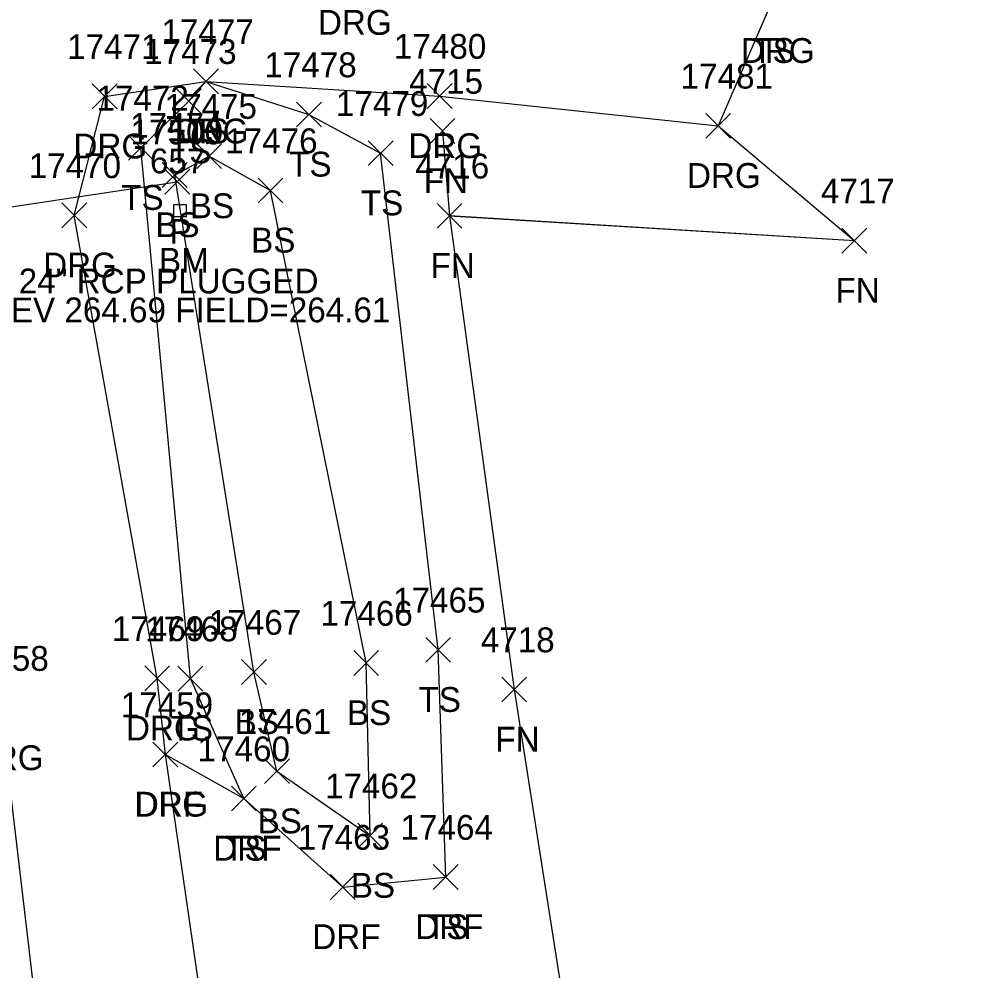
# Model space of a CAD drawing. Extents: x 1439173 to 1457902, y 641926 to 659889.
# Drawn here: x 1445777.1 to 1445854.3, y 657344 to 657420.7 of the extents above; entities that cross this region are included whole.
import ezdxf

# ---------------------------------------------------------------- set-up
doc = ezdxf.new("R2010")
doc.units = 0
for name, color, linetype in [('C_A', 7, 'Continuous'), ('C_C', 7, 'Continuous'), ('C_I', 7, 'Continuous'), ('CPBM', 7, 'Continuous'), ('D_A', 7, 'Continuous'), ('D_C', 7, 'Continuous'), ('D_I', 7, 'Continuous'), ('D_TIC', 7, 'Continuous'), ('DCP', 7, 'Continuous'), ('L_A', 7, 'Continuous'), ('L_I', 7, 'Continuous'), ('L_TIC', 7, 'Continuous'), ('LELB', 7, 'Continuous'), ('LFNC', 7, 'Continuous'), ('LSOGP', 7, 'Continuous'), ('R_A', 7, 'Continuous'), ('R_I', 7, 'Continuous'), ('R_TIC', 7, 'Continuous'), ('RDF', 7, 'Continuous'), ('RDG', 7, 'Continuous')]:
    doc.layers.add(name, color=color, linetype=linetype)

msp = doc.modelspace()

# ---------------------------------------------------------------- linework, layer by layer
at = {"layer": 'CPBM'}
for p, q in [((1445789.53, 657404.768), (1445789.53, 657405.768)), ((1445789.53, 657405.768), (1445790.53, 657405.768)), ((1445790.032, 657405.269), (1445790.032, 657405.269)), ((1445790.032, 657405.269), (1445790.032, 657405.269)), ((1445790.53, 657405.768), (1445790.53, 657404.768)), ((1445790.53, 657404.768), (1445789.53, 657404.768))]:
    msp.add_line(p, q, dxfattribs=at)
at = {"layer": 'D_TIC'}
for points in [[(1445788.821, 657406.598), (1445790.821, 657408.598)], [(1445790.821, 657406.598), (1445788.821, 657408.598)]]:
    msp.add_lwpolyline(points, dxfattribs=at)
at = {"layer": 'DCP'}
msp.add_lwpolyline([(1445756.636, 657402.59), (1445789.821, 657407.598)], dxfattribs=at)
at = {"layer": 'L_TIC'}
for points in [[(1445791.13, 657414.678), (1445793.13, 657416.678)], [(1445793.13, 657414.678), (1445791.13, 657416.678)], [(1445789.749, 657413.079), (1445791.749, 657415.079)], [(1445791.749, 657413.079), (1445789.749, 657415.079)], [(1445799.418, 657412.009), (1445801.418, 657414.009)], [(1445801.418, 657412.009), (1445799.418, 657414.009)], [(1445810.177, 657410.675), (1445812.177, 657412.675)], [(1445812.177, 657410.675), (1445810.177, 657412.675)], [(1445785.9, 657409.327), (1445787.9, 657411.327)], [(1445787.9, 657409.327), (1445785.9, 657411.327)], [(1445791.388, 657408.659), (1445793.388, 657410.659)], [(1445793.388, 657408.659), (1445791.388, 657410.659)], [(1445805.192, 657408.889), (1445807.192, 657410.889)], [(1445807.192, 657408.889), (1445805.192, 657410.889)], [(1445805.192, 657408.889), (1445807.192, 657410.889)], [(1445807.192, 657408.889), (1445805.192, 657410.889)], [(1445788.614, 657407.13), (1445790.614, 657409.13)], [(1445790.614, 657407.13), (1445788.614, 657409.13)], [(1445796.323, 657405.89), (1445798.323, 657407.89)], [(1445798.323, 657405.89), (1445796.323, 657407.89)], [(1445796.323, 657405.89), (1445798.323, 657407.89)], [(1445798.323, 657405.89), (1445796.323, 657407.89)], [(1445810.732, 657403.853), (1445812.732, 657405.853)], [(1445812.732, 657403.853), (1445810.732, 657405.853)], [(1445810.732, 657403.853), (1445812.732, 657405.853)], [(1445812.732, 657403.853), (1445810.732, 657405.853)], [(1445843.328, 657401.849), (1445845.328, 657403.849)], [(1445845.328, 657401.849), (1445843.328, 657403.849)], [(1445809.828, 657368.894), (1445811.828, 657370.894)], [(1445811.828, 657368.894), (1445809.828, 657370.894)], [(1445804.033, 657367.831), (1445806.033, 657369.831)], [(1445806.033, 657367.831), (1445804.033, 657369.831)], [(1445794.997, 657367.101), (1445796.997, 657369.101)], [(1445796.997, 657367.101), (1445794.997, 657369.101)], [(1445789.874, 657366.574), (1445791.874, 657368.574)], [(1445791.874, 657366.574), (1445789.874, 657368.574)], [(1445815.946, 657365.695), (1445817.946, 657367.695)], [(1445817.946, 657365.695), (1445815.946, 657367.695)], [(1445796.843, 657359.113), (1445798.843, 657361.113)], [(1445798.843, 657359.113), (1445796.843, 657361.113)], [(1445796.843, 657359.113), (1445798.843, 657361.113)], [(1445798.843, 657359.113), (1445796.843, 657361.113)], [(1445794.184, 657356.912), (1445796.184, 657358.912)], [(1445796.184, 657356.912), (1445794.184, 657358.912)], [(1445804.351, 657353.921), (1445806.351, 657355.921)], [(1445806.351, 657353.921), (1445804.351, 657355.921)], [(1445810.433, 657350.589), (1445812.433, 657352.589)], [(1445812.433, 657350.589), (1445810.433, 657352.589)]]:
    msp.add_lwpolyline(points, dxfattribs=at)
at = {"layer": 'LELB'}
for points in [[(1445795.184, 657357.912), (1445790.874, 657367.574), (1445786.9, 657410.327), (1445790.749, 657414.079), (1445792.13, 657415.678), (1445800.418, 657413.009), (1445806.192, 657409.889)], [(1445811.433, 657351.589), (1445810.828, 657369.894), (1445806.192, 657409.889)], [(1445797.843, 657360.113), (1445795.997, 657368.101), (1445789.614, 657408.13), (1445792.388, 657409.659), (1445797.323, 657406.89)], [(1445797.843, 657360.113), (1445805.351, 657354.921), (1445805.033, 657368.831), (1445797.323, 657406.89)]]:
    msp.add_lwpolyline(points, dxfattribs=at)
at = {"layer": 'LFNC'}
for points in [[(1445811.177, 657411.675), (1445811.732, 657404.853), (1445844.328, 657402.849)], [(1445811.732, 657404.853), (1445816.946, 657366.695), (1445822.876, 657328.863), (1445827.764, 657292.924), (1445832.615, 657262.221), (1445838.325, 657224.492), (1445844.218, 657183.14), (1445848.755, 657153.563), (1445854.266, 657114.775)]]:
    msp.add_lwpolyline(points, dxfattribs=at)
at = {"layer": 'LSOGP'}
msp.add_lwpolyline([(1445837.703, 657422.164), (1445833.364, 657412.1), (1445844.335, 657402.847), (1445811.738, 657404.853), (1445816.948, 657366.699), (1445822.877, 657328.869), (1445827.768, 657292.926), (1445832.618, 657262.223), (1445838.326, 657224.498), (1445844.222, 657183.142), (1445848.758, 657153.567), (1445854.269, 657114.775), (1445839.93, 657081.927), (1445845.455, 657059.436), (1445841.999, 657053.292), (1445833.825, 657039.643), (1445832.144, 657033.824), (1445832.824, 657030.414), (1445834.354, 657027.335), (1445835.781, 656945.598), (1445816.311, 656880.235), (1445824.624, 656807.503), (1445809.614, 656766.969)], dxfattribs=at)
at = {"layer": 'R_TIC'}
for points in [[(1445791.13, 657414.678), (1445793.13, 657416.678)], [(1445793.13, 657414.678), (1445791.13, 657416.678)], [(1445782.973, 657413.469), (1445784.973, 657415.469)], [(1445784.973, 657413.469), (1445782.973, 657415.469)], [(1445809.939, 657413.497), (1445811.939, 657415.497)], [(1445811.939, 657413.497), (1445809.939, 657415.497)], [(1445832.367, 657411.097), (1445834.367, 657413.097)], [(1445834.367, 657411.097), (1445832.367, 657413.097)], [(1445780.532, 657403.885), (1445782.532, 657405.885)], [(1445782.532, 657403.885), (1445780.532, 657405.885)], [(1445787.203, 657366.59), (1445789.203, 657368.59)], [(1445789.203, 657366.59), (1445787.203, 657368.59)], [(1445787.866, 657360.458), (1445789.866, 657362.458)], [(1445789.866, 657360.458), (1445787.866, 657362.458)], [(1445787.866, 657360.458), (1445789.866, 657362.458)], [(1445789.866, 657360.458), (1445787.866, 657362.458)], [(1445794.184, 657356.912), (1445796.184, 657358.912)], [(1445796.184, 657356.912), (1445794.184, 657358.912)], [(1445810.433, 657350.589), (1445812.433, 657352.589)], [(1445812.433, 657350.589), (1445810.433, 657352.589)], [(1445802.152, 657349.789), (1445804.152, 657351.789)], [(1445804.152, 657349.789), (1445802.152, 657351.789)]]:
    msp.add_lwpolyline(points, dxfattribs=at)
at = {"layer": 'RDF'}
msp.add_lwpolyline([(1445788.866, 657361.458), (1445795.184, 657357.912), (1445803.152, 657350.789), (1445811.433, 657351.589)], dxfattribs=at)
at = {"layer": 'RDG'}
for points in [[(1445842.002, 657053.292), (1445825.871, 657062.427), (1445810.458, 657090.572), (1445806.515, 657104.604), (1445802.031, 657137.566), (1445801.141, 657179.023), (1445800.274, 657226.854), (1445797.414, 657283.31), (1445794.468, 657322.717), (1445788.866, 657361.458), (1445788.203, 657367.59), (1445781.532, 657404.885), (1445783.973, 657414.469), (1445792.13, 657415.678), (1445810.939, 657414.497), (1445833.367, 657412.097)], [(1445833.83, 657039.645), (1445816.333, 657045.368), (1445797.387, 657080.16), (1445793.719, 657099.537), (1445791.048, 657135.048), (1445789.32, 657179.737), (1445789.295, 657225.938), (1445783.949, 657283.613), (1445780.764, 657321.387), (1445775.629, 657365.199), (1445767.241, 657397.064), (1445762.026, 657404.917), (1445757.494, 657410.77), (1445748.915, 657413.802), (1445741.371, 657408.96), (1445734.115, 657401.78)]]:
    msp.add_lwpolyline(points, dxfattribs=at)

# ---------------------------------------------------------------- texts
at = {"layer": 'C_A'}
msp.add_text('BM', height=2, dxfattribs=at).set_placement((1445788.347, 657400.269))
at = {"layer": 'C_C'}
msp.add_text('BM 28 ELEV 264.69 FIELD=264.61', height=2, dxfattribs=at).set_placement((1445764.678, 657396.269))
at = {"layer": 'C_I'}
msp.add_text('657', height=2, dxfattribs=at).set_placement((1445787.623, 657408.269))
at = {"layer": 'D_A'}
msp.add_text('P', height=2, dxfattribs=at).set_placement((1445789.199, 657402.598))
at = {"layer": 'D_C'}
msp.add_text('24" RCP PLUGGED', height=2, dxfattribs=at).set_placement((1445777.058, 657398.598))
at = {"layer": 'D_I'}
msp.add_text('17500', height=2, dxfattribs=at).set_placement((1445786.065, 657410.598))
at = {"layer": 'L_A'}
for s, p in [('TS', (1445836.112, 657417.163)), ('TS', (1445790.54, 657410.678)), ('TS', (1445789.158, 657409.079)), ('TS', (1445798.827, 657408.009)), ('FN', (1445809.658, 657406.675)), ('TS', (1445785.309, 657405.327)), ('BS', (1445790.829, 657404.659)), ('TS', (1445804.602, 657404.889)), ('TS', (1445804.602, 657404.889)), ('BS', (1445788.055, 657403.13)), ('BS', (1445795.764, 657401.89)), ('BS', (1445795.764, 657401.89)), ('FN', (1445810.213, 657399.853)), ('FN', (1445810.213, 657399.853)), ('FN', (1445842.808, 657397.849)), ('TS', (1445809.238, 657364.894)), ('BS', (1445803.474, 657363.831)), ('BS', (1445794.438, 657363.101)), ('TS', (1445789.283, 657362.574)), ('FN', (1445815.426, 657361.695)), ('BS', (1445796.284, 657355.113)), ('BS', (1445796.284, 657355.113)), ('TS', (1445793.593, 657352.912)), ('BS', (1445803.792, 657349.921)), ('TS', (1445809.843, 657346.589))]:
    msp.add_text(s, height=2, dxfattribs=at).set_placement(p)
at = {"layer": 'L_I'}
for s, p in [('17477', (1445788.54, 657418.678)), ('17473', (1445787.158, 657417.079)), ('17478', (1445796.827, 657416.009)), ('4715', (1445808.485, 657414.675)), ('17472', (1445783.309, 657413.327)), ('17475', (1445788.797, 657412.659)), ('17479', (1445802.594, 657412.889)), ('17479', (1445802.594, 657412.889)), ('17474', (1445786.023, 657411.13)), ('17476', (1445793.677, 657409.89)), ('17476', (1445793.677, 657409.89)), ('4716', (1445808.984, 657407.853)), ('4716', (1445808.984, 657407.853)), ('4717', (1445841.635, 657405.849)), ('17465', (1445807.19, 657372.894)), ('17466', (1445801.34, 657371.831)), ('17467', (1445792.359, 657371.101)), ('17468', (1445787.236, 657370.574)), ('4718', (1445814.253, 657369.695)), ('17461', (1445794.772, 657363.113)), ('17461', (1445794.772, 657363.113)), ('17460', (1445791.459, 657360.912)), ('17462', (1445801.713, 657357.921)), ('17464', (1445807.795, 657354.589))]:
    msp.add_text(s, height=2, dxfattribs=at).set_placement(p)
at = {"layer": 'R_A'}
for s, p in [('DRG', (1445801.142, 657419.427)), ('DRG', (1445835.19, 657417.163)), ('DRG', (1445789.618, 657410.678)), ('DRG', (1445781.461, 657409.469)), ('DRG', (1445808.427, 657409.497)), ('DRG', (1445830.855, 657407.097)), ('DRG', (1445779.02, 657399.885)), ('DRG', (1445785.692, 657362.59)), ('DRG', (1445773.117, 657360.199)), ('DRG', (1445786.354, 657356.458)), ('DRF', (1445786.402, 657356.458)), ('DRF', (1445792.719, 657352.912)), ('DRF', (1445808.969, 657346.589)), ('DRF', (1445800.687, 657345.789))]:
    msp.add_text(s, height=2, dxfattribs=at).set_placement(p)
at = {"layer": 'R_I'}
for s, p in [('17477', (1445788.54, 657418.678)), ('17471', (1445780.95, 657417.469)), ('17480', (1445807.262, 657417.497)), ('17481', (1445830.343, 657415.097)), ('17470', (1445777.855, 657407.885)), ('17469', (1445784.558, 657370.59)), ('17458', (1445772.039, 657368.199)), ('17459', (1445785.268, 657364.458)), ('17459', (1445785.268, 657364.458)), ('17460', (1445791.459, 657360.912)), ('17464', (1445807.795, 657354.589)), ('17463', (1445799.514, 657353.789))]:
    msp.add_text(s, height=2, dxfattribs=at).set_placement(p)

doc.saveas('drawing.dxf')
